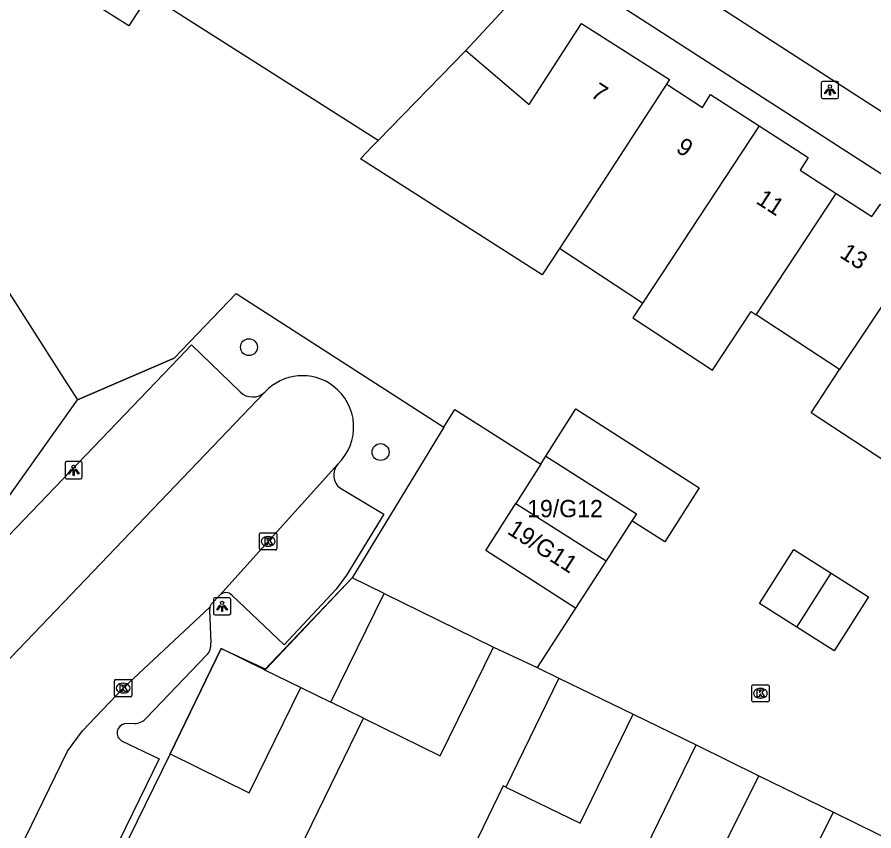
# Model space of a CAD drawing. Extents: x 159822 to 160765, y 380693 to 381634.
# Drawn here: x 160302.75 to 160352.34, y 381562.51 to 381609.6 of the extents above; entities that cross this region are included whole.
import ezdxf

# ---------------------------------------------------------------- set-up
doc = ezdxf.new("R2010")
doc.units = 0
for name, color, linetype in [('IMGEO_Boom', 7, 'Continuous'), ('IMGEO_Hek', 7, 'Continuous'), ('IMGEO_Kolk', 7, 'Continuous'), ('IMGEO_Lichtpunt', 7, 'Continuous'), ('IMGEO_Muur', 7, 'Continuous'), ('IMGEO_Pand', 7, 'Continuous'), ('IMGEO_Pand_nummerreeks', 7, 'Continuous'), ('IMGEO_Rijbaan_lokaal_open', 7, 'Continuous'), ('IMGEO_Voetpad_open', 7, 'Continuous')]:
    doc.layers.add(name, color=color, linetype=linetype)

msp = doc.modelspace()

# ---------------------------------------------------------------- linework, layer by layer
at = {"layer": 'IMGEO_Boom'}
for centre in [(160316.17, 381590.499), (160323.79, 381584.43)]:
    msp.add_circle(centre, 0.489, dxfattribs=at)
at = {"layer": 'IMGEO_Hek'}
for points in [[(160311.835, 381589.861), (160315.422, 381593.607)], [(160311.835, 381589.861), (160306.244, 381587.443)]]:
    msp.add_lwpolyline(points, dxfattribs=at)
at = {"layer": 'IMGEO_Kolk'}
for p, q in [((160316.779, 381578.835), (160316.779, 381579.687)), ((160316.854, 381579.761), (160317.706, 381579.761)), ((160317.78, 381579.687), (160317.78, 381578.835)), ((160317.267, 381579.541), (160317.292, 381579.541)), ((160317.706, 381578.761), (160316.854, 381578.761)), ((160317.29, 381578.981), (160317.265, 381578.981)), ((160308.385, 381570.339), (160308.385, 381571.191)), ((160308.46, 381571.265), (160309.312, 381571.265)), ((160309.386, 381571.191), (160309.386, 381570.339)), ((160308.873, 381571.045), (160308.898, 381571.045)), ((160345.275, 381570.04), (160345.275, 381570.892)), ((160345.35, 381570.966), (160346.202, 381570.966)), ((160345.763, 381570.746), (160345.788, 381570.746)), ((160346.276, 381570.892), (160346.276, 381570.04)), ((160309.312, 381570.265), (160308.46, 381570.265)), ((160308.896, 381570.485), (160308.871, 381570.485)), ((160345.786, 381570.186), (160345.761, 381570.186)), ((160346.202, 381569.966), (160345.35, 381569.966))]:
    msp.add_line(p, q, dxfattribs=at)
for points in [[(160316.779, 381578.835), (160316.779, 381579.687)], [(160316.854, 381579.761), (160317.706, 381579.761)], [(160317.78, 381579.687), (160317.78, 381578.835)], [(160317.1, 381579.461), (160317.223, 381579.461), (160317.223, 381579.31), (160317.353, 381579.461), (160317.517, 381579.461), (160317.371, 381579.31), (160317.524, 381579.061), (160317.372, 381579.061), (160317.287, 381579.225), (160317.223, 381579.158), (160317.223, 381579.061), (160317.1, 381579.061), (160317.1, 381579.461)], [(160317.706, 381578.761), (160316.854, 381578.761)], [(160308.385, 381570.339), (160308.385, 381571.191)], [(160308.46, 381571.265), (160309.312, 381571.265)], [(160309.386, 381571.191), (160309.386, 381570.339)], [(160308.706, 381570.965), (160308.829, 381570.965), (160308.829, 381570.814), (160308.959, 381570.965), (160309.123, 381570.965), (160308.977, 381570.814), (160309.13, 381570.565), (160308.978, 381570.565), (160308.893, 381570.729), (160308.829, 381570.662), (160308.829, 381570.565), (160308.706, 381570.565), (160308.706, 381570.965)], [(160345.275, 381570.04), (160345.275, 381570.892)], [(160345.35, 381570.966), (160346.202, 381570.966)], [(160345.596, 381570.666), (160345.719, 381570.666), (160345.719, 381570.515), (160345.849, 381570.666), (160346.013, 381570.666), (160345.867, 381570.515), (160346.02, 381570.266), (160345.868, 381570.266), (160345.783, 381570.43), (160345.719, 381570.363), (160345.719, 381570.266), (160345.596, 381570.266), (160345.596, 381570.666)], [(160346.276, 381570.892), (160346.276, 381570.04)], [(160309.312, 381570.265), (160308.46, 381570.265)], [(160346.202, 381569.966), (160345.35, 381569.966)]]:
    msp.add_lwpolyline(points, dxfattribs=at)
for centre, start, end in [((160316.856, 381579.685), 91.552, 178.448), ((160316.856, 381579.685), 91.552, 178.448), ((160317.704, 381579.685), 1.552, 88.448), ((160317.704, 381579.685), 1.552, 88.448), ((160316.856, 381578.837), 181.552, 268.448), ((160316.856, 381578.837), 181.552, 268.448), ((160317.704, 381578.837), 271.552, 358.448), ((160317.704, 381578.837), 271.552, 358.448), ((160308.462, 381571.189), 91.552, 178.448), ((160308.462, 381571.189), 91.552, 178.448), ((160309.31, 381571.189), 1.552, 88.448), ((160309.31, 381571.189), 1.552, 88.448), ((160345.352, 381570.89), 91.552, 178.448), ((160345.352, 381570.89), 91.552, 178.448), ((160346.2, 381570.89), 1.552, 88.448), ((160346.2, 381570.89), 1.552, 88.448), ((160308.462, 381570.341), 181.552, 268.448), ((160308.462, 381570.341), 181.552, 268.448), ((160309.31, 381570.341), 271.552, 358.448), ((160309.31, 381570.341), 271.552, 358.448), ((160345.352, 381570.042), 181.552, 268.448), ((160345.352, 381570.042), 181.552, 268.448), ((160346.2, 381570.042), 271.552, 358.448), ((160346.2, 381570.042), 271.552, 358.448)]:
    msp.add_arc(centre, 0.0765, start, end, dxfattribs=at)
for centre, major_axis, ratio, start_param, end_param in [((160317.266, 381579.261), (-0.387, 0.002), 0.722429, 4.712389, 7.853982), ((160317.291, 381579.261), (-0.39, 0.002), 0.717154, 1.570796, 4.712389), ((160308.872, 381570.765), (-0.387, 0.002), 0.722429, 4.712389, 7.853982), ((160308.897, 381570.765), (-0.39, 0.002), 0.717154, 1.570796, 4.712389), ((160345.762, 381570.466), (-0.387, 0.002), 0.722429, 4.712389, 7.853982), ((160345.787, 381570.466), (-0.39, 0.002), 0.717154, 1.570796, 4.712389)]:
    msp.add_ellipse(centre, major_axis=major_axis, ratio=ratio, start_param=start_param, end_param=end_param, dxfattribs=at)
at = {"layer": 'IMGEO_Lichtpunt'}
for p, q in [((160350.205, 381605.884), (160349.397, 381605.884)), ((160350.205, 381605.884), (160349.397, 381605.884)), ((160349.303, 381605.789), (160349.303, 381604.982)), ((160349.303, 381605.789), (160349.303, 381604.982)), ((160350.299, 381604.982), (160350.299, 381605.789)), ((160350.299, 381604.982), (160350.299, 381605.789)), ((160349.397, 381604.888), (160350.205, 381604.888)), ((160349.397, 381604.888), (160350.205, 381604.888)), ((160305.523, 381583.782), (160305.523, 381582.975)), ((160305.523, 381583.782), (160305.523, 381582.975)), ((160306.425, 381583.877), (160305.617, 381583.877)), ((160306.425, 381583.877), (160305.617, 381583.877)), ((160306.519, 381582.975), (160306.519, 381583.782)), ((160306.519, 381582.975), (160306.519, 381583.782)), ((160305.617, 381582.881), (160306.425, 381582.881)), ((160305.617, 381582.881), (160306.425, 381582.881)), ((160314.116, 381575.901), (160314.116, 381575.094)), ((160314.116, 381575.901), (160314.116, 381575.094)), ((160315.018, 381575.996), (160314.21, 381575.996)), ((160315.018, 381575.996), (160314.21, 381575.996)), ((160315.112, 381575.094), (160315.112, 381575.901)), ((160315.112, 381575.094), (160315.112, 381575.901)), ((160314.21, 381575), (160315.018, 381575)), ((160314.21, 381575), (160315.018, 381575))]:
    msp.add_line(p, q, dxfattribs=at)
for points in [[(160349.677, 381605.453), (160349.716, 381605.425), (160349.528, 381605.163), (160349.49, 381605.19), (160349.677, 381605.453)], [(160349.779, 381605.405), (160349.826, 381605.405), (160349.826, 381605.083), (160349.779, 381605.083), (160349.779, 381605.405)], [(160349.889, 381605.425), (160349.927, 381605.452), (160350.114, 381605.19), (160350.075, 381605.162), (160349.889, 381605.425)], [(160305.897, 381583.446), (160305.936, 381583.418), (160305.748, 381583.156), (160305.71, 381583.183), (160305.897, 381583.446)], [(160305.999, 381583.398), (160306.046, 381583.398), (160306.046, 381583.076), (160305.999, 381583.076), (160305.999, 381583.398)], [(160306.109, 381583.418), (160306.147, 381583.445), (160306.334, 381583.183), (160306.295, 381583.155), (160306.109, 381583.418)], [(160314.49, 381575.565), (160314.529, 381575.537), (160314.341, 381575.275), (160314.303, 381575.302), (160314.49, 381575.565)], [(160314.592, 381575.517), (160314.639, 381575.517), (160314.639, 381575.195), (160314.592, 381575.195), (160314.592, 381575.517)], [(160314.702, 381575.537), (160314.74, 381575.564), (160314.927, 381575.302), (160314.888, 381575.274), (160314.702, 381575.537)]]:
    msp.add_lwpolyline(points, dxfattribs=at)
for centre in [(160349.802, 381605.587), (160306.022, 381583.58), (160314.615, 381575.699)]:
    msp.add_circle(centre, 0.0994, dxfattribs=at)
for centre, start, end in [((160349.397, 381605.789), 90, 180), ((160349.397, 381605.789), 90, 180), ((160350.205, 381605.789), 0, 90), ((160350.205, 381605.789), 0, 90), ((160349.397, 381604.982), 180, 270), ((160349.397, 381604.982), 180, 270), ((160350.205, 381604.982), 270, 0), ((160350.205, 381604.982), 270, 360), ((160305.617, 381583.782), 90, 180), ((160305.617, 381583.782), 90, 180), ((160306.425, 381583.782), 0, 90), ((160306.425, 381583.782), 0, 90), ((160305.617, 381582.975), 180, 270), ((160305.617, 381582.975), 180, 270), ((160306.425, 381582.975), 270, 0), ((160306.425, 381582.975), 270, 360), ((160314.21, 381575.901), 90, 180), ((160314.21, 381575.901), 90, 180), ((160315.018, 381575.901), 0, 90), ((160315.018, 381575.901), 0, 90), ((160314.21, 381575.094), 180, 270), ((160314.21, 381575.094), 180, 270), ((160315.018, 381575.094), 270, 0), ((160315.018, 381575.094), 270, 360)]:
    msp.add_arc(centre, 0.0946, start, end, dxfattribs=at)
at = {"layer": 'IMGEO_Muur'}
for points in [[(160315.422, 381593.607), (160322.082, 381589.323)], [(160322.082, 381589.323), (160327.457, 381585.866)], [(160311.603, 381566.955), (160314.564, 381573.066), (160317.14, 381571.862), (160322.144, 381577.153)], [(160334.101, 381571.336), (160338.415, 381569.253)], [(160345.692, 381565.698), (160350.001, 381563.578)]]:
    msp.add_lwpolyline(points, dxfattribs=at)
at = {"layer": 'IMGEO_Pand'}
for points in [[(160316.079, 381620.795), (160316.355, 381620.403), (160316.779, 381621.071), (160321.523, 381618.056), (160326.62, 381614.817), (160332.106, 381611.331), (160331.19, 381610.342), (160328.722, 381607.676)], [(160323.65, 381602.47), (160310.369, 381610.909), (160310.177, 381610.607), (160309.216, 381609.096), (160304.785, 381611.911), (160306.078, 381613.752), (160311.268, 381617.409)], [(160288.127, 381615.836), (160305.303, 381588.917), (160306.244, 381587.443)], [(160328.722, 381607.676), (160332.388, 381604.546), (160335.427, 381609.232), (160340.508, 381605.986), (160340.339, 381605.725)], [(160323.65, 381602.47), (160328.722, 381607.676)], [(160340.339, 381605.725), (160335.644, 381598.5), (160334.14, 381596.214)], [(160340.339, 381605.725), (160340.474, 381605.638), (160342.426, 381604.379), (160342.896, 381605.126), (160345.711, 381603.307)], [(160345.711, 381603.307), (160341.699, 381597.211), (160340.637, 381595.597), (160338.957, 381593.044)], [(160345.711, 381603.307), (160348.534, 381601.483), (160348.084, 381600.737), (160350.159, 381599.398)], [(160334.14, 381596.214), (160333.137, 381594.689), (160326.74, 381598.777), (160322.623, 381601.408), (160323.298, 381602.108), (160323.395, 381602.208), (160323.65, 381602.47)], [(160345.533, 381592.377), (160350.159, 381599.398)], [(160350.159, 381599.398), (160352.235, 381598.058), (160352.723, 381598.777), (160355.542, 381596.962)], [(160355.542, 381596.962), (160350.355, 381589.204)], [(160338.957, 381593.044), (160334.14, 381596.214)], [(160338.957, 381593.044), (160338.399, 381592.196), (160343.009, 381589.163), (160345.249, 381592.563), (160345.533, 381592.377)], [(160350.355, 381589.204), (160345.533, 381592.377)], [(160354.782, 381585.126), (160353.597, 381583.489), (160348.711, 381586.705), (160350.355, 381589.204)], [(160277.654, 381547.301), (160296.723, 381574.075), (160306.244, 381587.443)], [(160327.457, 381585.866), (160328.082, 381586.891), (160333.057, 381583.719)], [(160333.358, 381584.192), (160335.1, 381586.925), (160342.23, 381582.366), (160340.249, 381579.24), (160338.341, 381580.449)], [(160327.457, 381585.866), (160322.144, 381577.153)], [(160333.057, 381583.719), (160333.358, 381584.192)], [(160333.358, 381584.192), (160338.597, 381580.853), (160338.341, 381580.449)], [(160333.057, 381583.719), (160331.616, 381581.459)], [(160335.076, 381575.388), (160329.874, 381578.726), (160331.5, 381581.277), (160331.616, 381581.459)], [(160331.616, 381581.459), (160336.843, 381578.127)], [(160338.341, 381580.449), (160336.843, 381578.127)], [(160347.887, 381574.295), (160345.733, 381575.657), (160347.71, 381578.787), (160349.873, 381577.418)], [(160336.843, 381578.127), (160335.076, 381575.388)], [(160322.144, 381577.153), (160317.079, 381571.834)], [(160323.988, 381576.246), (160322.144, 381577.153)], [(160349.873, 381577.418), (160352.028, 381576.055), (160350.05, 381572.927), (160347.887, 381574.295)], [(160347.887, 381574.295), (160349.873, 381577.418)], [(160320.913, 381569.947), (160323.988, 381576.246)], [(160323.988, 381576.246), (160330.328, 381573.129)], [(160335.076, 381575.388), (160332.859, 381571.952)], [(160322.802, 381569.021), (160327.247, 381566.842), (160330.328, 381573.129)], [(160330.328, 381573.129), (160332.859, 381571.952)], [(160317.079, 381571.834), (160319.165, 381570.804)], [(160332.859, 381571.952), (160334.101, 381571.336), (160331.04, 381565.042)], [(160311.603, 381566.955), (160316.18, 381564.715), (160319.165, 381570.804)], [(160319.165, 381570.804), (160320.913, 381569.947)], [(160322.802, 381569.021), (160320.913, 381569.947)], [(160331.04, 381565.042), (160335.347, 381562.947), (160338.415, 381569.253), (160342.053, 381567.476)], [(160317.933, 381559.045), (160322.802, 381569.021)], [(160335.493, 381554.025), (160342.053, 381567.476)], [(160342.053, 381567.476), (160345.692, 381565.698), (160342.629, 381559.618), (160346.949, 381557.505)], [(160311.603, 381566.955), (160305.365, 381554.212)], [(160331.04, 381565.042), (160330.892, 381565.114), (160327.428, 381557.98), (160327.277, 381558.053)], [(160346.949, 381557.505), (160350.001, 381563.578), (160353.769, 381561.732), (160353.782, 381561.726), (160350.812, 381555.664), (160355.222, 381553.37)]]:
    msp.add_lwpolyline(points, dxfattribs=at)
at = {"layer": 'IMGEO_Rijbaan_lokaal_open'}
for points in [[(160313.203, 381629.689), (160315.698, 381628.07), (160321.397, 381624.349), (160330.518, 381618.527), (160333.71, 381616.468), (160334.954, 381615.665), (160338.093, 381613.627), (160402.863, 381571.862), (160406.731, 381569.352), (160407.094, 381569.117), (160410.289, 381567.091), (160413.073, 381565.294), (160415.354, 381563.821)], [(160317.098, 381587.902), (160301.512, 381571.66), (160301.091, 381571.17), (160300.753, 381570.625), (160287.403, 381543.245)], [(160314.476, 381576.141), (160321.309, 381583.728)], [(160313.898, 381575.449), (160314.007, 381575.652), (160314.476, 381576.141)], [(160292.813, 381540.736), (160305.669, 381567.115), (160306.528, 381568.286), (160308.882, 381570.766), (160313.898, 381575.449)]]:
    msp.add_lwpolyline(points, dxfattribs=at)
for centre, radius, start, end in [((160319.268, 381585.881), 2.966, 53.0238, 137.0357), ((160319.267, 381585.88), 2.967, 313.4944, 53.0112)]:
    msp.add_arc(centre, radius, start, end, dxfattribs=at)
at = {"layer": 'IMGEO_Voetpad_open'}
for points in [[(160305.249, 381631.183), (160314.21, 381625.449), (160327.997, 381616.523), (160405.634, 381566.488), (160408.36, 381564.734)], [(160306.244, 381587.443), (160311.835, 381589.861), (160315.422, 381593.607), (160322.082, 381589.323), (160327.457, 381585.866)], [(160315.66, 381587.906), (160312.848, 381590.634), (160312.105, 381589.861), (160297.288, 381574.425), (160299.755, 381572.052)], [(160321.466, 381582.331), (160323.983, 381580.828), (160321.823, 381577.306), (160321.218, 381576.489), (160318.202, 381573.274), (160315.178, 381576.146)], [(160313.898, 381575.449), (160313.889, 381575.275), (160313.965, 381573.386)], [(160313.714, 381572.672), (160310.247, 381569.053)], [(160317.079, 381571.834), (160314.564, 381573.066), (160311.603, 381566.955)], [(160309.547, 381568.714), (160308.967, 381568.7)], [(160308.799, 381567.721), (160310.97, 381566.672), (160303.259, 381550.859), (160299.518, 381552.682)]]:
    msp.add_lwpolyline(points, dxfattribs=at)
for centre, radius, start, end in [((160316.381, 381588.661), 1.044, 226.3202, 313.3611), ((160322.03, 381583.102), 0.955, 139.0279, 233.7965), ((160314.829, 381575.803), 0.489, 44.544, 136.2722), ((160313.117, 381573.283), 0.854, 314.3361, 6.9266), ((160309.062, 381568.18), 0.529, 100.3858, 240.1396), ((160309.48, 381569.744), 1.033, 273.7145, 317.966)]:
    msp.add_arc(centre, radius, start, end, dxfattribs=at)

# ---------------------------------------------------------------- texts
at = {"layer": 'IMGEO_Pand_nummerreeks'}
for s, rotation, p in [('7', 327.2039, (160335.887, 381605.033)), ('9', 327.2039, (160340.823, 381601.853)), ('11', 327.2039, (160345.467, 381598.86)), ('13', 327.2031, (160350.307, 381595.742)), ('19/G11', 327.3128, (160331.068, 381579.741))]:
    msp.add_text(s, height=1, rotation=rotation, dxfattribs=at).set_placement(p)
msp.add_text('19/G12', height=1, dxfattribs=at).set_placement((160332.271, 381580.658))

doc.saveas('drawing.dxf')
